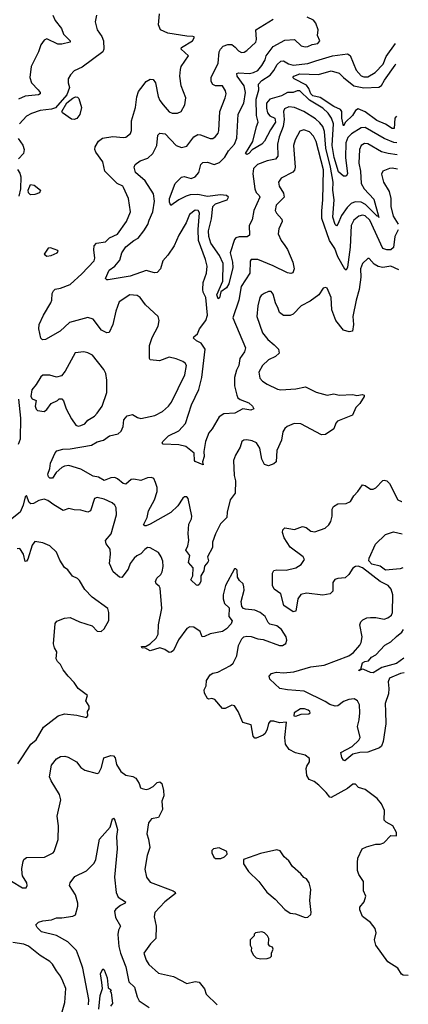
# Model space of a CAD drawing. Extents: x 2057697 to 2160550, y 827490 to 1016834.
# Tile 286 of 509: x 2142065 to 2144923, y 899000 to 906251. Entities that reach past the tile are written whole.
import ezdxf

# ---------------------------------------------------------------- set-up
doc = ezdxf.new("R2010")
doc.units = 0

msp = doc.modelspace()

# ---------------------------------------------------------------- linework, layer by layer
at = {"layer": '0CON20XD'}
for points in [[(2142309.1, 906285), (2142326.4, 906245), (2142372.5, 906185), (2142386.4, 906145), (2142435.8, 906095), (2142436.2, 906085), (2142375, 906071.3), (2142345, 906071.1), (2142265, 906110.6), (2142245, 906100), (2142220, 906065), (2142203.6, 906015), (2142149.6, 905905), (2142139.6, 905825), (2142150.5, 905785), (2142200, 905735), (2142214, 905715), (2142213.8, 905705), (2142202.5, 905697.5), (2142105, 905688), (2142055.6, 905664.4)], [(2142630, 906285), (2142619.2, 906235), (2142635, 906176.7), (2142667.5, 906127.5), (2142681.1, 906095), (2142682.2, 906035), (2142675.4, 906014.6), (2142525, 905902.2), (2142466, 905875), (2142438, 905845), (2142420, 905815), (2142420.8, 905785), (2142430.9, 905750.9), (2142411.8, 905698.2), (2142327.1, 905602.9), (2142298.7, 905591.3), (2142215, 905580.9), (2142150.5, 905559.5), (2142115, 905541.1), (2142063.1, 905485)], [(2142609.7, 904555), (2142611.5, 904585), (2142629.2, 904605), (2142695, 904615.7), (2142725.4, 904644.6), (2142785, 904672.2), (2142849.1, 904765), (2142880, 904835), (2142864.5, 904934.5), (2142828.6, 905015), (2142822, 905025), (2142781.4, 905045), (2142690, 905135), (2142676.5, 905205), (2142623.3, 905275), (2142616.5, 905295), (2142618.5, 905315), (2142643.5, 905356.5), (2142672.4, 905377.6), (2142748.3, 905391.7), (2142827.3, 905382.7), (2142845, 905386), (2142878.3, 905411.7), (2142887.8, 905435), (2142887.7, 905505), (2142916.5, 905605), (2142927.1, 905682.9), (2142938.3, 905721.7), (2142956.2, 905745), (2142994.2, 905795.8), (2143025, 905812), (2143045, 905810), (2143062.9, 905785), (2143082.2, 905685), (2143095.6, 905655), (2143118.6, 905625), (2143165, 905573.3), (2143185, 905562), (2143225, 905562), (2143253.3, 905575), (2143280, 905625), (2143285.6, 905674.4), (2143253.3, 905765), (2143241.9, 905835), (2143246.7, 905885), (2143253.1, 905906.9), (2143306.7, 905985), (2143251.2, 906035), (2143255, 906046), (2143335, 906094.3), (2143346.7, 906116.7), (2143347.5, 906125), (2143338.3, 906128.3), (2143295, 906128.6), (2143155, 906152.8), (2143099.6, 906175), (2143086.6, 906213.4), (2143092.7, 906295)], [(2144840.9, 905255.3), (2144774.8, 905264.8), (2144725, 905277.8), (2144625, 905336.5), (2144601.5, 905338.5), (2144576.3, 905323.7), (2144564.6, 905294.6), (2144559.7, 905195), (2144571.9, 905135), (2144577.2, 905045), (2144597.5, 905005), (2144669, 904929), (2144703.8, 904803.8), (2144706.2, 904795), (2144703.8, 904803.8), (2144695, 904803.5), (2144609, 904889), (2144575, 904907.7), (2144530.9, 904909.1), (2144502.9, 904897.1), (2144472.9, 904867.1), (2144430.3, 904809.7), (2144405, 904744), (2144395, 904732.9), (2144385, 904742.9), (2144366.6, 904796.6), (2144378.2, 904925), (2144368.1, 904995), (2144369.2, 905055), (2144350.4, 905165), (2144315.8, 905305), (2144307.1, 905427.1), (2144294.2, 905464.2), (2144272, 905492), (2144240.1, 905520.1), (2144155, 905574.7), (2144085.2, 905605.2), (2144045, 905610), (2144011.1, 905595), (2144003.9, 905575), (2144008.6, 905515), (2144003.3, 905465), (2143971.8, 905388.2), (2143960.3, 905335), (2143964, 905245), (2143945, 905224.7), (2143885, 905211), (2143814.8, 905185.2), (2143785.3, 905155), (2143779.2, 905115), (2143793.8, 905005), (2143805, 904977.1), (2143826.7, 904956.7), (2143830, 904945), (2143786.8, 904845), (2143774.1, 904775.9), (2143753.3, 904735), (2143755.4, 904664.6), (2143737.2, 904652.8), (2143679.3, 904650.7), (2143655, 904644.4), (2143645, 904631.4), (2143611.9, 904535), (2143630, 904465), (2143632.2, 904425), (2143602.5, 904305), (2143585, 904277.3), (2143544.3, 904245.7), (2143535, 904203.3), (2143525, 904196.2), (2143515.7, 904225), (2143559.6, 904325), (2143561.4, 904455), (2143535.2, 904515.2), (2143469.8, 904605), (2143455.2, 904655), (2143454.4, 904695), (2143476.2, 904785), (2143485.7, 904875), (2143505, 904895.9), (2143590.8, 904925), (2143600, 904945), (2143586.2, 904956.2), (2143540.8, 904960.8), (2143445, 904949.6), (2143375, 904964), (2143319, 904961), (2143287.8, 904952.2), (2143235.6, 904924.4), (2143175, 904883.3), (2143166.9, 904906.9), (2143166.7, 904935), (2143207.5, 905045), (2143255, 905092), (2143275, 905096.2), (2143325, 905080.6), (2143355, 905092.5), (2143382.7, 905125), (2143396.7, 905183.3), (2143411.6, 905198.4), (2143445, 905201.6), (2143495, 905183.9), (2143535, 905199.2), (2143572.5, 905237.5), (2143599.7, 905285), (2143644.7, 905335), (2143662.8, 905377.2), (2143671.6, 905555), (2143712.4, 905635), (2143724.7, 905715.3), (2143716.1, 905765), (2143665.3, 905835), (2143661.1, 905855), (2143675, 905860.4), (2143755, 905854.7), (2143785, 905861.6), (2143815, 905877.3), (2143845, 905913.5), (2143868.9, 905955), (2143876.7, 905985), (2143927.7, 906052.3), (2144015, 906099.7), (2144085, 906104.6), (2144135, 906058.6), (2144165, 906051.2), (2144185, 906053.8), (2144215, 906068.5), (2144256.7, 906075), (2144273.3, 906095), (2144256.2, 906135), (2144259.1, 906175), (2144242.7, 906225), (2144225, 906247.9), (2144180, 906270)], [(2144848.4, 904702.6), (2144823.1, 904655), (2144815, 904574.3), (2144793.6, 904556.4), (2144765, 904556.2), (2144735, 904565.6), (2144640.9, 904775), (2144605, 904806.7), (2144585, 904811.8), (2144560, 904805), (2144523.1, 904775), (2144501.6, 904735), (2144494.8, 904575.2), (2144475, 904427.5), (2144465, 904406), (2144455, 904414.2), (2144405, 904505.6), (2144383.3, 904565), (2144344, 904625), (2144287.9, 904787.9), (2144287.2, 904842.8), (2144295.3, 904925), (2144300, 905145), (2144245.2, 905355), (2144225, 905393.6), (2144195, 905425.4), (2144155, 905440), (2144125, 905429.2), (2144090.8, 905365), (2144079.6, 905325), (2144091.5, 905165), (2144086.6, 905143.4), (2144073.1, 905126.9), (2143987, 905083), (2143966.9, 905055), (2143971.8, 905025), (2144005, 904974.2), (2144010.8, 904945), (2143951.9, 904885), (2143943.3, 904845), (2143952.5, 904825), (2143992.4, 904782.4), (2143994.4, 904765), (2143969.7, 904710.3), (2143966.7, 904675), (2143987.9, 904625), (2144015, 904587.5), (2144035, 904558.1), (2144073.8, 904465), (2144084.3, 904415.7), (2144072.7, 904387.3), (2144058.1, 904381.9), (2144035, 904385.6), (2143929.1, 904439.1), (2143815, 904485.3), (2143767.5, 904485), (2143758.6, 904471.4), (2143756.6, 904383.4), (2143694.7, 904285), (2143675.3, 904185), (2143632.8, 904055), (2143724.3, 903835), (2143717.5, 903805), (2143684.6, 903755), (2143676.2, 903705), (2143659.6, 903670.4), (2143644.6, 903614.6), (2143644.6, 903555), (2143660.8, 903485), (2143670, 903465), (2143686.9, 903453.1), (2143749.8, 903429.8), (2143776.7, 903405), (2143785.7, 903385), (2143764.4, 903374.4), (2143705, 903384.3), (2143646.2, 903353.8), (2143565, 903347.5), (2143532.5, 903325), (2143481.2, 903238.8), (2143455, 903207.5), (2143430.6, 903145), (2143419.5, 903070.5), (2143421.9, 903035), (2143410, 902995), (2143415, 902973.3), (2143355, 902997.5), (2143350, 903005), (2143348.3, 903058.3), (2143286.8, 903106.8), (2143235, 903120.6), (2143120, 903125), (2143112.5, 903135), (2143117.5, 903145), (2143158.8, 903185), (2143235, 903224.2), (2143284.2, 903275.8), (2143327.3, 903415), (2143382.7, 903527.3), (2143404.8, 903615.2), (2143427.9, 903825), (2143398.1, 903868.1), (2143364.2, 903885), (2143344, 903905), (2143346.2, 903915), (2143371.5, 903938.5), (2143386.9, 903975), (2143433.3, 904035), (2143445.3, 904074.7), (2143432.7, 904205), (2143413.3, 904245), (2143411.1, 904265), (2143414.4, 904315), (2143439.6, 904385), (2143443.1, 904435), (2143432.2, 904485), (2143380.3, 904625), (2143376.2, 904705), (2143388.2, 904828.2), (2143376.2, 904846.2), (2143355, 904846.9), (2143313.1, 904815), (2143289.1, 904755), (2143235, 904664.3), (2143201.2, 904585), (2143155, 904515.6), (2143117.5, 904475), (2143099.5, 904415), (2143075, 904388.9), (2143055, 904387.1), (2142995, 904402.9), (2142878.1, 904361.9), (2142715, 904335.7), (2142705, 904335.8), (2142695.8, 904345), (2142723, 904407), (2142765, 904436.9), (2142800.6, 904479.4), (2142816, 904535), (2142845, 904577.3), (2142905, 904625.4), (2142935, 904641.2), (2142977.2, 904695), (2143007.2, 904742.8), (2143015.8, 904775), (2143044.2, 904835), (2143055.3, 904915), (2143047.6, 904967.6), (2142988.2, 905065), (2142917.3, 905125), (2142905.6, 905165), (2142914.5, 905185.5), (2142949.6, 905210.4), (2143007.9, 905232.1), (2143043.5, 905266.5), (2143073.8, 905325), (2143080, 905400), (2143095, 905414.2), (2143135, 905410), (2143215, 905323.3), (2143255, 905310.5), (2143295, 905319.4), (2143345, 905387.8), (2143375, 905404.4), (2143395, 905403.1), (2143465, 905375.6), (2143485, 905377.1), (2143505, 905390), (2143524.3, 905415), (2143530, 905435), (2143535.6, 905575.6), (2143576.7, 905675), (2143583.1, 905705), (2143577.9, 905727.9), (2143555, 905763.8), (2143505, 905764.5), (2143484.6, 905774.6), (2143471.8, 905795), (2143471.8, 905825), (2143525, 905930), (2143531.2, 906015), (2143541.1, 906035), (2143560.6, 906055), (2143595, 906068.4), (2143625, 906067.3), (2143648.8, 906048.8), (2143675, 906020.8), (2143695, 906009.2), (2143715, 906010.8), (2143735, 906024.2), (2143801.2, 906085), (2143806.2, 906105), (2143801.2, 906175), (2143928.9, 906255)], [(2144839.7, 905343.1), (2144817.5, 905347.5), (2144745, 905375.9), (2144605, 905456.8), (2144575, 905453.8), (2144505, 905410), (2144477.9, 905382.1), (2144464.1, 905345), (2144462, 905235), (2144475.2, 905114.8), (2144465, 905098.7), (2144445, 905099.3), (2144410.6, 905130.6), (2144377.6, 905235), (2144362.2, 905325), (2144371.7, 905485), (2144358.5, 905525), (2144332.9, 905562.9), (2144295, 905599.7), (2144195, 905657), (2144125, 905726.1), (2144105, 905726.7), (2144075, 905715.3), (2144035, 905713.9), (2143989.7, 905690.3), (2143955, 905681.5), (2143904.5, 905665.5), (2143879.6, 905635), (2143878.8, 905598.8), (2143886.7, 905565), (2143903.8, 905543.8), (2143940.8, 905525), (2143947, 905497), (2143909.1, 905440.9), (2143865, 905355.8), (2143845, 905334), (2143775, 905292.5), (2143750.8, 905265), (2143735, 905258.6), (2143724.3, 905264.3), (2143778.6, 905355), (2143806, 905465), (2143819.2, 905495), (2143806.2, 905545), (2143803.1, 905665), (2143824.2, 905734.2), (2143821.1, 905775), (2143845, 905801.9), (2143906.8, 905843.2), (2143935, 905876.2), (2143958.4, 905921.6), (2143985, 905946.4), (2144005, 905949.1), (2144041.4, 905925), (2144075, 905917.1), (2144185, 905929.2), (2144242.7, 905947.3), (2144365, 905985.2), (2144475, 906000.6), (2144496.1, 905986.1), (2144539.4, 905879.4), (2144575, 905837.7), (2144595, 905830), (2144625, 905830.3), (2144679.1, 905860.9), (2144737.6, 905922.4), (2144760.4, 905979.6), (2144829.8, 906075.5)], [(2144837, 905541.6), (2144823.9, 905525), (2144819.7, 905450.3), (2144805, 905449.7), (2144755, 905480.4), (2144691.5, 905508.5), (2144605, 905571.3), (2144555, 905593.4), (2144535, 905582.1), (2144511.7, 905545), (2144461.5, 905495), (2144445, 905469.2), (2144434.8, 905525), (2144434.3, 905574.3), (2144425, 905589.6), (2144375, 905611.9), (2144275, 905678.6), (2144220.6, 905690.6), (2144206.5, 905705), (2144191.5, 905745), (2144175, 905768.5), (2144082.9, 905815), (2144074.4, 905825), (2144081.9, 905835), (2144125, 905852.3), (2144261.9, 905848.1), (2144355, 905875.4), (2144415, 905857.9), (2144446.7, 905825), (2144521.8, 905765), (2144595, 905750.1), (2144706.3, 905753.7), (2144725, 905766.2), (2144748, 905805), (2144825.5, 905915), (2144831.8, 905926.8)], [(2142465, 905515.7), (2142445, 905519.4), (2142378.6, 905565), (2142373.6, 905575), (2142411.5, 905638.5), (2142455, 905673.3), (2142475, 905681.8), (2142490, 905680), (2142499.5, 905669.5), (2142518.5, 905605), (2142507.8, 905552.2), (2142485, 905522.5), (2142465, 905515.7)], [(2142053.3, 905375), (2142086.6, 905326.6), (2142096.2, 905295), (2142091.5, 905265), (2142054.7, 905225.3)], [(2142047.4, 905147.4), (2142065, 905120), (2142072.9, 905092.9), (2142069.8, 905005), (2142058.8, 904951.2)], [(2144842.3, 905150), (2144803.6, 905156.4), (2144784.6, 905155.4), (2144735, 905136), (2144725.7, 905114.3), (2144740.5, 905055), (2144782.9, 904985), (2144793.6, 904935), (2144795.4, 904875.4), (2144812.7, 904805), (2144847.8, 904744.3)], [(2142145, 904960), (2142128.9, 904975), (2142126.7, 904995), (2142145, 905037.5), (2142172, 905032), (2142218, 904995), (2142211.2, 904975), (2142175, 904963.5), (2142145, 904960)], [(2144852.3, 904408.6), (2144795, 904436.7), (2144735, 904426.6), (2144702.4, 904432.4), (2144670.6, 904450.6), (2144635, 904491.2), (2144625, 904493.3), (2144585, 904455.8), (2144570.4, 904415), (2144572.7, 904355), (2144562.6, 904265), (2144540.4, 904185), (2144513.8, 904065), (2144519.4, 904005), (2144512.5, 903957.5), (2144488.3, 903951.7), (2144445.8, 903965), (2144390, 904035), (2144360.7, 904115), (2144356.7, 904205), (2144325, 904273.3), (2144315, 904277.5), (2144296.4, 904273.6), (2144265.6, 904224.4), (2144201.1, 904178.9), (2144135, 904142.7), (2144075, 904081.1), (2144052.9, 904072.9), (2144005, 904073.3), (2143975, 904093.3), (2143966.7, 904125), (2143945.5, 904165.5), (2143928.8, 904228.8), (2143915, 904250), (2143895, 904250), (2143863.3, 904235), (2143840.3, 904219.7), (2143831.4, 904205), (2143815.6, 904144.4), (2143808.5, 904065), (2143850.6, 903945), (2143889.4, 903895), (2143936.5, 903856.5), (2143966.9, 903825), (2143972.9, 903795), (2143945, 903770.5), (2143895, 903745.5), (2143849.4, 903705), (2143824.3, 903655), (2143831.3, 903611.3), (2143849.8, 903589.8), (2143885, 903566.9), (2143960.4, 903530.4), (2143985, 903525.6), (2144095, 903532.7), (2144167.2, 903547.2), (2144245, 903506.9), (2144325, 903485.6), (2144375, 903495.6), (2144415, 903485.7), (2144515, 903490), (2144545, 903483.3), (2144585, 903490), (2144597.5, 903485), (2144597.5, 903475), (2144566.1, 903423.9), (2144537.5, 903395), (2144511.7, 903338.3), (2144403.3, 903295), (2144390, 903280), (2144375, 903237.5), (2144315, 903196.2), (2144285, 903193.8), (2144133.3, 903275), (2144082.8, 903277.2), (2144031.2, 903255), (2144015, 903240.8), (2143999.5, 903215), (2143990, 903155), (2143957, 903077), (2143951.2, 902995), (2143935, 902980), (2143895, 902966.2), (2143864.2, 902975), (2143846.7, 903015), (2143830.6, 903095), (2143805.3, 903135.3), (2143775, 903150), (2143735, 903155.6), (2143712.5, 903155), (2143698, 903145), (2143686.6, 903103.4), (2143651.9, 903045), (2143636.4, 903003.6), (2143642.5, 902895), (2143652.2, 902855), (2143649.5, 902765), (2143613.6, 902715), (2143590.7, 902625), (2143587.8, 902585), (2143541, 902539), (2143504.2, 902465), (2143482.1, 902402.1), (2143482.5, 902365), (2143446.2, 902295), (2143453.6, 902265), (2143449.4, 902255), (2143424, 902226), (2143418, 902192), (2143397.9, 902155), (2143397.3, 902112.7), (2143385, 902090.6), (2143375, 902083.8), (2143365, 902086.7), (2143323.8, 902125), (2143337.1, 902155), (2143340.8, 902215), (2143305, 902253.8), (2143316.9, 902305), (2143286, 902345), (2143300.9, 902375), (2143309.2, 902415), (2143304, 902466), (2143307.5, 902535), (2143328.9, 902575), (2143331.1, 902595), (2143302.5, 902725), (2143295, 902738), (2143276, 902736), (2143265, 902727.1), (2143228.3, 902671.7), (2143175, 902622.2), (2143025, 902536.4), (2142994.5, 902524.5), (2142983.9, 902523.9), (2142975, 902531.2), (2143001.1, 902585), (2143010.9, 902635), (2143056.2, 902715), (2143076.2, 902775), (2143075.5, 902805), (2143062.7, 902842.7), (2143051.2, 902871.2), (2143035, 902880), (2143005, 902876.9), (2142955, 902856.4), (2142905, 902866.5), (2142885, 902864.4), (2142845, 902830.9), (2142825, 902834.6), (2142785, 902870.4), (2142765, 902878.8), (2142735, 902877.9), (2142685, 902857.1), (2142645, 902882), (2142605, 902888.9), (2142515, 902940.6), (2142425, 902966.5), (2142395, 902963.3), (2142375, 902951.8), (2142332.1, 902915), (2142305, 902875.4), (2142285, 902874.6), (2142275.5, 902885), (2142271.6, 902905), (2142285.8, 902945), (2142290, 902985), (2142325, 903060), (2142338.8, 903075), (2142382.6, 903087.4), (2142435, 903089.5), (2142592, 903118), (2142635, 903143.2), (2142680.6, 903155), (2142725, 903186.8), (2142789.2, 903200.8), (2142810.2, 903219.8), (2142825.5, 903255.5), (2142829.6, 903305), (2142855, 903334.5), (2142893.8, 903343.8), (2142930.9, 903320.9), (2142955, 903314.2), (2143057.5, 903335), (2143115, 903365.6), (2143158.6, 903405), (2143180, 903435), (2143279.4, 903635), (2143291.4, 903705), (2143282.1, 903722.1), (2143265, 903732.9), (2143215, 903753.5), (2143165, 903764.4), (2143092.2, 903737.8), (2143025, 903746.7), (2143020, 903755), (2143019.7, 903850.3), (2143039.3, 903910.7), (2143084, 903995), (2143089.2, 904035), (2143084, 904065), (2142990.5, 904150.5), (2142950, 904205), (2142929.7, 904219.7), (2142875, 904224.2), (2142797.1, 904172.9), (2142770.6, 904105), (2142749.5, 904005), (2142721.7, 903948.3), (2142705, 903945.7), (2142665, 903964.5), (2142605.8, 904045.8), (2142565, 904058.2), (2142430.3, 904019.7), (2142362.6, 903957.4), (2142255, 903894.5), (2142232.5, 903892.5), (2142220, 903905), (2142204.5, 903975), (2142206.9, 904005), (2142238.6, 904075), (2142294, 904165), (2142301.2, 904185), (2142303.8, 904235), (2142312, 904255), (2142325, 904265.6), (2142365, 904274.5), (2142435, 904301.8), (2142521.6, 904378.4), (2142612.8, 904475), (2142618.2, 904495), (2142609.7, 904555)], [(2142265, 904510), (2142295, 904513.8), (2142340, 904535), (2142347, 904543), (2142345, 904550), (2142291.7, 904571.7), (2142275, 904567.5), (2142243.3, 904525), (2142265, 904510)], [(2142495, 903257.5), (2142515, 903262.5), (2142543.8, 903275), (2142565, 903300.8), (2142615, 903332), (2142635, 903352), (2142670.8, 903405), (2142704.3, 903505.7), (2142704.3, 903595), (2142697.1, 903645), (2142684.4, 903675), (2142599.1, 903779.1), (2142565, 903798.1), (2142535, 903805.8), (2142471.7, 903798.3), (2142397.8, 903662.2), (2142371.3, 903628.7), (2142335, 903619.2), (2142285, 903632.5), (2142235, 903632.5), (2142218.7, 903621.3), (2142186.4, 903563.6), (2142153.2, 903525), (2142147.1, 903475), (2142155, 903458.9), (2142186, 903446), (2142178.1, 903405), (2142185, 903382.5), (2142195, 903372.5), (2142245, 903366.2), (2142265, 903381.2), (2142295, 903423.8), (2142343.6, 903446.4), (2142355, 903457.5), (2142375, 903457.5), (2142386.7, 903445), (2142406.9, 903385), (2142445, 903312.5), (2142476.2, 903265), (2142495, 903257.5)], [(2142055.4, 903124.6), (2142071.1, 903165), (2142073.8, 903316.2), (2142057.3, 903455)], [(2144892.5, 901440.7), (2144865, 901434.7), (2144785, 901400.5), (2144774, 901375), (2144780.3, 901325), (2144777.8, 901285), (2144753.3, 901215), (2144756.3, 901156.3), (2144756.9, 901065), (2144737.6, 900935), (2144725, 900900.5), (2144711.1, 900888.9), (2144625, 900855.4), (2144567, 900853), (2144515, 900842.9), (2144455, 900793.3), (2144445, 900797.5), (2144435, 900816.2), (2144427.8, 900855), (2144510.9, 900899.1), (2144557.9, 900945), (2144568.2, 900965), (2144549.2, 901045), (2144561.8, 901095), (2144565.7, 901145), (2144564.1, 901205), (2144550, 901235), (2144525, 901248.4), (2144485, 901244.7), (2144445, 901228.8), (2144405, 901198.2), (2144385, 901195.4), (2144345, 901206.5), (2144310.6, 901230.6), (2144156.3, 901306.3), (2144035, 901314.6), (2143976.7, 901325), (2143903.3, 901395), (2143900, 901415), (2143917.5, 901435), (2143954.4, 901445.6), (2144005, 901440), (2144081.8, 901448.2), (2144205, 901484.2), (2144303.5, 901496.5), (2144484.7, 901565.3), (2144520.1, 901589.9), (2144567.3, 901645), (2144577.3, 901665), (2144582.9, 901705), (2144567.3, 901795), (2144574.5, 901815.5), (2144589.4, 901830.6), (2144617.5, 901845), (2144645, 901849.4), (2144685, 901848.5), (2144745, 901836.7), (2144772, 901845), (2144798.1, 901865), (2144805.5, 901885), (2144809.1, 902015), (2144797.9, 902057.9), (2144775, 902083.5), (2144715, 902113.8), (2144585.2, 902215.2), (2144555, 902226.8), (2144535, 902224.6), (2144515, 902211.1), (2144485.5, 902165), (2144458.4, 902141.6), (2144403.7, 902136.3), (2144381.8, 902128.2), (2144368.9, 902105), (2144367.4, 902042.6), (2144348, 902022), (2144295, 902011.8), (2144175, 902026.7), (2144133.3, 902016.7), (2144109.2, 901985), (2144096.3, 901893.7), (2144075, 901890.5), (2144007.6, 901937.6), (2143985, 902022.9), (2143936.5, 902056.5), (2143924.6, 902084.6), (2143923.3, 902175), (2143935, 902194.2), (2143955, 902198.9), (2144025, 902196.9), (2144095, 902214.6), (2144135, 902237.8), (2144160, 902275), (2144150, 902295), (2144055, 902366.8), (2144009.6, 902435), (2143997.5, 902475), (2143999.2, 902495), (2144015, 902508.1), (2144043.9, 902503.9), (2144085, 902496.4), (2144145, 902518.9), (2144170.4, 902510.4), (2144206, 902485), (2144235, 902479.2), (2144311.4, 902505), (2144338.7, 902531.3), (2144352.7, 902555), (2144362.9, 902595), (2144362.5, 902645), (2144371.9, 902665), (2144405, 902685.5), (2144465, 902687.5), (2144497.9, 902702.1), (2144522.9, 902745), (2144551.2, 902775), (2144585, 902826.2), (2144605, 902821.2), (2144645, 902793.3), (2144665, 902793.3), (2144685, 902803.8), (2144735, 902856), (2144745, 902860.8), (2144765, 902855.8), (2144784.2, 902835), (2144845.6, 902715.6), (2144872.7, 902702.7), (2144875.4, 902703.7)], [(2144922.8, 899211), (2144885, 899213.3), (2144872.7, 899222.7), (2144845.6, 899265.6), (2144771.3, 899311.3), (2144683.1, 899435), (2144674.2, 899475), (2144687.1, 899525), (2144678.9, 899558.9), (2144645, 899602.5), (2144585, 899646.7), (2144567.5, 899695), (2144567.5, 899715), (2144598, 899755), (2144610, 899795), (2144592.5, 899835), (2144593.3, 899905), (2144558.8, 899955), (2144548.8, 899985), (2144548, 900045), (2144552.5, 900075), (2144582.5, 900145), (2144615, 900160), (2144685, 900178), (2144715, 900178), (2144741.7, 900188.3), (2144795, 900242.5), (2144835, 900240), (2144836.7, 900265), (2144810, 900315), (2144760.6, 900340.6), (2144746, 900355), (2144747.4, 900427.4), (2144725.7, 900475), (2144694.4, 900515), (2144605, 900581.4), (2144556.8, 900596.8), (2144535, 900620), (2144515, 900622), (2144475, 900588.5), (2144355, 900522.5), (2144345, 900524), (2144319.4, 900559.4), (2144265, 900612.5), (2144229.5, 900639.5), (2144194.6, 900654.6), (2144175.3, 900685), (2144171.2, 900735), (2144175.4, 900754.6), (2144197.1, 900785), (2144195, 900810), (2144165, 900833.8), (2144092.7, 900852.7), (2144046.8, 900876.8), (2144018.6, 900915), (2144014.3, 900965), (2144027.5, 901077.5), (2143975, 901073.3), (2143935, 901083.8), (2143906.4, 901083.6), (2143895, 901067.5), (2143885.6, 901025), (2143870.6, 900995), (2143855, 900981.8), (2143805, 900960.8), (2143795, 900960.8), (2143781.3, 900975), (2143767, 901057), (2143705, 901076), (2143671.5, 901155), (2143645, 901198.1), (2143625, 901201.5), (2143575, 901178.5), (2143555, 901177.5), (2143500, 901245), (2143478.3, 901251.7), (2143455, 901245.8), (2143445, 901250.8), (2143425, 901290), (2143421.8, 901315), (2143436.7, 901345), (2143438.2, 901385), (2143465.4, 901425), (2143485, 901437.5), (2143521.4, 901445), (2143616, 901495), (2143635, 901512), (2143661.2, 901565), (2143675, 901642.5), (2143698.8, 901691.2), (2143714.1, 901705.9), (2143735, 901710.8), (2143767.6, 901707.6), (2143815, 901691.1), (2143855, 901685.6), (2143975, 901641.4), (2143997, 901643), (2144022.5, 901657.5), (2144029.1, 901680.9), (2144025.6, 901705), (2143990.3, 901760.3), (2143955, 901788.1), (2143905, 901798), (2143891.3, 901811.3), (2143871.2, 901855), (2143834, 901885), (2143795, 901901.9), (2143725, 901908.6), (2143710, 901915), (2143698.8, 901928.8), (2143694.3, 901965.7), (2143715, 902050), (2143713.8, 902075), (2143708.8, 902095), (2143680.5, 902120.5), (2143666.2, 902145), (2143665, 902197.5), (2143655, 902207.5), (2143645, 902206.7), (2143578.9, 902085), (2143561.5, 902015), (2143561.5, 901985), (2143572, 901952), (2143605, 901920), (2143603.3, 901855), (2143626.4, 901823.6), (2143618.8, 901801.2), (2143586.7, 901765), (2143555, 901746.2), (2143465, 901728.8), (2143425, 901708), (2143406.4, 901706.4), (2143391.2, 901745), (2143345, 901777.5), (2143315, 901780.6), (2143295, 901767.5), (2143231.5, 901685), (2143195.7, 901605), (2143177.9, 901592.1), (2143165, 901590.8), (2143131.5, 901611.5), (2143095, 901624.7), (2143025, 901602.9), (2142986, 901624), (2142965, 901622.9), (2142961.2, 901635), (2142995, 901638), (2143025, 901655.5), (2143067.5, 901695), (2143081.8, 901725), (2143086.4, 901795), (2143109.2, 901915), (2143096.9, 902065), (2143089.6, 902079.6), (2143067.1, 902097.1), (2143062.5, 902112.5), (2143072.6, 902137.4), (2143101.4, 902165), (2143111.9, 902185), (2143120, 902225), (2143116.1, 902263.9), (2143106, 902295), (2143085, 902326.2), (2143025, 902360.6), (2143005, 902362.9), (2142985, 902350), (2142955, 902317.1), (2142925, 902302.5), (2142907.1, 902285), (2142877.3, 902245), (2142861.1, 902205), (2142815, 902142.9), (2142798.8, 902145), (2142752.5, 902185), (2142724.3, 902245), (2142732.7, 902315), (2142730.5, 902350.5), (2142700.4, 902390.4), (2142695.5, 902415), (2142737.5, 902465), (2142776.9, 902605), (2142772.9, 902655), (2142764.2, 902675), (2142743.4, 902693.4), (2142685, 902720.6), (2142635, 902730.8), (2142615.7, 902724.3), (2142585.6, 902635), (2142565, 902624.5), (2142515, 902638.9), (2142465, 902641.1), (2142425, 902652), (2142385, 902637.5), (2142315, 902677.3), (2142270.5, 902710.5), (2142245, 902719.5), (2142205, 902710.4), (2142165, 902687.1), (2142146.7, 902685), (2142135.3, 902695.3), (2142115, 902746.7), (2142105, 902737.5), (2142090.6, 902675), (2142067.1, 902622.9), (2141985, 902556.9)], [(2144882.1, 902213), (2144863.9, 902206.1), (2144755, 902196.8), (2144715, 902225.5), (2144655, 902240.3), (2144633.5, 902265), (2144634, 902285), (2144681, 902389), (2144755, 902460), (2144815, 902478.1), (2144878.7, 902464)], [(2142050.6, 900769.4), (2142145.3, 900914.7), (2142185, 900947.1), (2142240.2, 901039.8), (2142346.6, 901123.4), (2142395, 901138.1), (2142485, 901130), (2142555, 901112.5), (2142566.7, 901125), (2142563.8, 901155), (2142576, 901175), (2142576, 901195), (2142550, 901235), (2142563.3, 901275), (2142493.3, 901325), (2142465, 901370), (2142420, 901415), (2142385, 901463.3), (2142365, 901502.5), (2142342.5, 901525), (2142332.5, 901545), (2142338.8, 901595), (2142320, 901625), (2142313.8, 901655), (2142326.2, 901805), (2142338.3, 901821.7), (2142395, 901842.5), (2142435, 901847.5), (2142505, 901815.8), (2142597.6, 901787.6), (2142635, 901748.8), (2142664, 901746), (2142686, 901765), (2142720, 901825), (2142720, 901885), (2142713.3, 901915), (2142598.3, 901998.3), (2142543.3, 902055), (2142505, 902120), (2142490, 902135), (2142453.6, 902153.6), (2142419.5, 902199.5), (2142395, 902216.7), (2142360.3, 902270.3), (2142335, 902330), (2142285, 902376), (2142235, 902398.8), (2142175, 902407.5), (2142155, 902380), (2142125, 902278.8), (2142115, 902263.8), (2142105, 902260), (2142092.3, 902315), (2142065, 902357.1), (2142045, 902354.2)], [(2144891.1, 901549.5), (2144835, 901510), (2144728.8, 901481.2), (2144665, 901440.8), (2144645, 901443.8), (2144595, 901466.2), (2144583, 901467), (2144560, 901455), (2144563.8, 901465), (2144572.5, 901467.5), (2144586.9, 901515), (2144602, 901525), (2144629.8, 901530.2), (2144651.9, 901555), (2144685, 901573.1), (2144750, 901645), (2144795, 901670), (2144835, 901708.8), (2144875, 901740.9), (2144888.2, 901760.2)], [(2144095, 901122.5), (2144135, 901137.5), (2144191.7, 901138.3), (2144200, 901145), (2144197.5, 901155), (2144187.5, 901165), (2144160, 901175), (2144130, 901175), (2144082.5, 901145), (2144080, 901125), (2144095, 901122.5)], [(2142005, 899906.7), (2142085, 899856.7), (2142112.5, 899857.5), (2142120, 899875), (2142116.4, 899893.6), (2142086, 899945), (2142083, 899963), (2142080.9, 899999.1), (2142090.5, 900050.5), (2142095, 900066.7), (2142115, 900080.8), (2142247.8, 900082.2), (2142310, 900115), (2142318.8, 900125), (2142347.2, 900212.8), (2142348.8, 900315), (2142338.9, 900385), (2142368, 900505), (2142357.5, 900545), (2142295.3, 900645.3), (2142283.3, 900675), (2142298.8, 900761.2), (2142335, 900807.1), (2142365.6, 900824.4), (2142396.8, 900826.8), (2142420.9, 900820.9), (2142481.2, 900785), (2142515, 900744), (2142543.8, 900725), (2142635, 900698.8), (2142645.5, 900704.5), (2142666.2, 900743.8), (2142684, 900815), (2142735, 900830.8), (2142755, 900828.8), (2142765.6, 900815.6), (2142775.6, 900765), (2142809.4, 900715), (2142845, 900687.5), (2142897.4, 900677.4), (2142918.8, 900665), (2142943.8, 900625), (2142953.3, 900595), (2142965, 900588), (2142995, 900582), (2143015, 900587.5), (2143046.3, 900603.7), (2143075, 900633.8), (2143095, 900638), (2143110, 900625), (2143123.2, 900573.2), (2143124.3, 900535), (2143110, 900495), (2143115.7, 900435), (2143085, 900375.8), (2143035, 900365.6), (2143011.9, 900335), (2143000, 900255), (2143012.9, 900215), (2143021.4, 900155), (2143002.3, 900095), (2142985.7, 899995), (2142997.5, 899935), (2143025, 899898), (2143193.8, 899835), (2143208.8, 899825), (2143211.2, 899815), (2143131.1, 899755), (2143059.2, 899675), (2143054.3, 899645), (2143067.5, 899575), (2143065, 899483.8), (2143026.2, 899445), (2142978.6, 899375), (2142994.4, 899325), (2143013.7, 899293.7), (2143085, 899230), (2143195.5, 899205.5), (2143295, 899154), (2143355, 899167.5), (2143385, 899162.5), (2143423.6, 899113.6), (2143436.7, 899075), (2143516.2, 898995)], [(2142571.2, 898995), (2142573.5, 899035), (2142529.3, 899265), (2142505, 899337.5), (2142481.8, 899395), (2142418.8, 899458.8), (2142335, 899506.1), (2142224.2, 899534.2), (2142192.9, 899565), (2142184.2, 899585.8), (2142203.3, 899605), (2142235.5, 899614.5), (2142298.7, 899621.3), (2142335, 899636.9), (2142375, 899635.6), (2142455, 899648.5), (2142475, 899659.2), (2142492.9, 899722.9), (2142492.5, 899745), (2142475, 899806.7), (2142431.2, 899875), (2142436, 899895), (2142469.5, 899940.5), (2142555, 899983.3), (2142611.3, 900038.7), (2142623.3, 900065), (2142652, 900215), (2142729.2, 900305), (2142747.5, 900365), (2142755, 900370), (2142765, 900356.7), (2142785, 900287.5), (2142775.5, 900235), (2142781.8, 900145), (2142760.6, 899935), (2142773.8, 899823.8), (2142789.5, 899789.5), (2142843.3, 899755), (2142840, 899745), (2142805, 899727.1), (2142770.9, 899699.1), (2142762.5, 899685), (2142768.5, 899638.5), (2142805.7, 899575.7), (2142791.2, 899545), (2142786, 899514), (2142794.7, 899425), (2142806.4, 899375), (2142845.8, 899275.8), (2142866.3, 899166.3), (2142908.5, 899125), (2142927.3, 899055), (2142942.7, 899025), (2143015.8, 898975)], [(2143505, 900072.5), (2143545, 900073.3), (2143570, 900085), (2143590, 900105), (2143587.5, 900125), (2143531.7, 900151.7), (2143490, 900145), (2143478.3, 900131.7), (2143477.5, 900115), (2143493.6, 900083.6), (2143505, 900072.5)], [(2144165, 899640), (2144185, 899641.2), (2144205, 899660), (2144209.2, 899675), (2144197.5, 899765), (2144206, 899845), (2144193.3, 899895), (2144175, 899922.5), (2144155, 899932.5), (2144131.7, 899961.7), (2144070, 900015), (2144043.8, 900055), (2144010, 900085), (2143979.5, 900129.5), (2143955, 900136.2), (2143835, 900110), (2143710, 900065), (2143710, 900035), (2143747, 899977), (2143823.9, 899903.9), (2143882.5, 899825), (2143944.2, 899774.2), (2144015, 899698), (2144055, 899672), (2144093.6, 899666.4), (2144165, 899640)], [(2143835, 899334), (2143883.6, 899336.4), (2143906.1, 899343.9), (2143917.5, 899355), (2143917.5, 899375), (2143930, 899405), (2143925, 899420), (2143905, 899427.5), (2143895, 899440), (2143896.7, 899485), (2143886.7, 899505), (2143866.1, 899526.1), (2143845, 899532.5), (2143800, 899525), (2143790, 899515), (2143790, 899505), (2143760, 899475), (2143760, 899435), (2143770, 899415), (2143767.5, 899395), (2143781.2, 899365), (2143805, 899341.2), (2143835, 899334)], [(2142354.2, 898865), (2142397.6, 899012.4), (2142404.5, 899115), (2142380.9, 899170.9), (2142365, 899206.2), (2142334, 899245), (2142305, 899296.2), (2142286.2, 899315), (2142215, 899358), (2142128.6, 899428.6), (2142095, 899441.9), (2142015, 899453.8)], [(2142647.5, 898965), (2142655.4, 899065), (2142673.7, 899116.3), (2142669.4, 899159.4), (2142659.5, 899225), (2142675, 899260), (2142685, 899252.5), (2142708.6, 899195), (2142715, 899120), (2142737.5, 899105), (2142730, 899095), (2142736.4, 899086.4), (2142746.7, 899005), (2142732.5, 898985)]]:
    msp.add_lwpolyline(points, dxfattribs=at)

doc.saveas('drawing.dxf')
